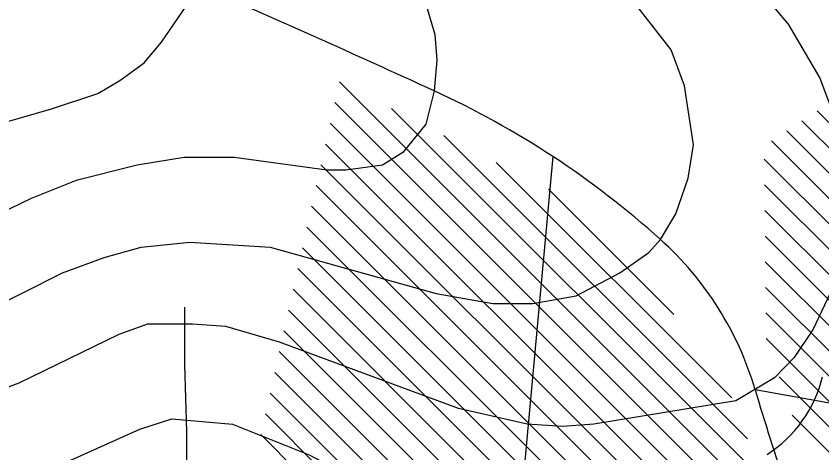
# Model space of a CAD drawing. Extents: x -510989 to -501240, y -1184665 to -1176089.
# Drawn here: x -510228.9 to -509914.8, y -1179702.3 to -1179531.8 of the extents above; entities that cross this region are included whole.
import ezdxf

# ---------------------------------------------------------------- set-up
doc = ezdxf.new("R2010")
doc.units = 0
for name, color, linetype in [('NAVRH_interakcni_prvky', 7, 'Continuous'), ('NAVRH_rozvodnice', 7, 'Continuous'), ('STAV_erozne_ohrozene_plochy', 7, 'Continuous'), ('STAV_odtokove_linie', 7, 'Continuous'), ('STAV_vyrazne_udolnice', 7, 'Continuous'), ('vrstevnice_01', 7, 'Continuous'), ('vrstevnice_02', 7, 'Continuous')]:
    doc.layers.add(name, color=color, linetype=linetype)

msp = doc.modelspace()

# ---------------------------------------------------------------- linework, layer by layer
at = {"layer": 'NAVRH_interakcni_prvky'}
msp.add_arc((-509963.13, -1179660.8), 50, 302.7353, 346.3496, dxfattribs=at)
at = {"layer": 'NAVRH_rozvodnice'}
for centre, radius, start, end in [((-512412.95, -1184673.44), 5625.45, 65.34089, 66.38705), ((-510212.11, -1179879.47), 350.43, 48.0129, 65.3409), ((-510062.7, -1179713.46), 127.08, 16.437, 48.0129), ((-508906.77, -1179372.44), 1078.1, 196.43701, 200.72721)]:
    msp.add_arc(centre, radius, start, end, dxfattribs=at)
at = {"layer": 'STAV_erozne_ohrozene_plochy'}
for p, q in [((-510102.89, -1179557.44), (-509931.42, -1179728.91)), ((-510104.69, -1179565.54), (-509925.26, -1179744.98)), ((-510082.5, -1179567.93), (-509937.58, -1179712.85)), ((-509916.58, -1179568.73), (-509591.05, -1179894.26)), ((-510106.49, -1179573.64), (-509919.09, -1179761.04)), ((-509922.54, -1179572.67), (-509596.68, -1179898.52)), ((-509928.5, -1179576.61), (-509607.05, -1179898.06)), ((-510062.11, -1179578.42), (-509943.75, -1179696.79)), ((-510108.29, -1179581.74), (-509914.48, -1179775.56)), ((-509934.46, -1179580.55), (-509617.42, -1179897.59)), ((-510041.72, -1179588.91), (-509949.91, -1179680.72)), ((-509937.21, -1179587.7), (-509627.79, -1179897.12)), ((-510110.1, -1179589.84), (-509914.8, -1179785.13)), ((-510111.9, -1179597.94), (-509915.13, -1179794.71)), ((-509937.11, -1179597.69), (-509638.15, -1179896.65)), ((-510021.33, -1179599.4), (-509972.48, -1179648.26)), ((-510113.7, -1179606.04), (-509915.45, -1179804.28)), ((-509937.02, -1179607.69), (-509648.52, -1179896.18)), ((-510115.5, -1179614.14), (-509915.78, -1179813.85)), ((-509936.93, -1179617.68), (-509658.89, -1179895.72)), ((-510117.3, -1179622.23), (-509916.11, -1179823.43)), ((-509936.83, -1179627.67), (-509669.26, -1179895.25)), ((-510119.1, -1179630.33), (-509916.43, -1179833)), ((-510120.9, -1179638.43), (-509916.76, -1179842.57)), ((-509936.74, -1179637.66), (-509679.62, -1179894.78)), ((-510122.7, -1179646.53), (-509917.08, -1179852.15)), ((-509936.65, -1179647.66), (-509689.99, -1179894.31)), ((-510124.5, -1179654.63), (-509917.41, -1179861.72)), ((-509936.54, -1179657.66), (-509700.36, -1179893.84)), ((-510126.3, -1179662.73), (-509917.74, -1179871.29)), ((-510128.1, -1179670.83), (-509918.06, -1179880.87)), ((-509931.47, -1179672.63), (-509710.73, -1179893.38)), ((-510129.9, -1179678.93), (-509918.39, -1179890.44)), ((-510131.7, -1179687.03), (-509918.72, -1179900.01)), ((-509926.4, -1179687.6), (-509721.09, -1179892.91)), ((-510133.5, -1179695.12), (-509919.04, -1179909.59))]:
    msp.add_line(p, q, dxfattribs=at)
at = {"layer": 'STAV_odtokove_linie'}
for p, q in [((-510019.6, -1179586.66), (-510050.5, -1179920)), ((-509940.81, -1179677.5), (-509586.94, -1179741))]:
    msp.add_line(p, q, dxfattribs=at)
at = {"layer": 'STAV_vyrazne_udolnice'}
msp.add_lwpolyline([(-510163.22, -1179645.38), (-510163.22, -1179667.88), (-510162.52, -1179693.89), (-510162.52, -1179724.82)], dxfattribs=at)
at = {"layer": 'vrstevnice_01'}
for points in [[(-509973.5, -1179545), (-509990.5, -1179523)], [(-510246.31, -1179577), (-510215.09, -1179568), (-510197.09, -1179562), (-510188.5, -1179557), (-510179, -1179550), (-510172.19, -1179542), (-510162.59, -1179528)], [(-510256.59, -1179655), (-510210.81, -1179632), (-510194.59, -1179626), (-510180.09, -1179622), (-510161.19, -1179620), (-510129.81, -1179622), (-510065.09, -1179640), (-510043, -1179644), (-510027.41, -1179644), (-510010.5, -1179641), (-509993.5, -1179632), (-509982.19, -1179624), (-509977.69, -1179619), (-509971.69, -1179609), (-509966.91, -1179595), (-509964.81, -1179582), (-509968.31, -1179559), (-509973.5, -1179545)], [(-510235, -1179713), (-510207.31, -1179705), (-510180.69, -1179693), (-510168.19, -1179689), (-510144.59, -1179691), (-510114.69, -1179703), (-510080.92, -1179720.88)]]:
    msp.add_lwpolyline(points, dxfattribs=at)
at = {"layer": 'vrstevnice_02'}
for points in [[(-510073.59, -1179512), (-510065.69, -1179539), (-510064.91, -1179549), (-510065.91, -1179561), (-510069.19, -1179574), (-510078.19, -1179585), (-510086, -1179590), (-510100.41, -1179592), (-510107.81, -1179592), (-510143.91, -1179587), (-510163.41, -1179587), (-510181.69, -1179590), (-510205.5, -1179596)], [(-509938.81, -1179522), (-509927.91, -1179535), (-509915.59, -1179556), (-509909.19, -1179573)], [(-510205.5, -1179596), (-510223, -1179603), (-510264.5, -1179623)], [(-509908.31, -1179633), (-509918.19, -1179654), (-509925.59, -1179665), (-509933.31, -1179673), (-509948.31, -1179682), (-510003.69, -1179691), (-510015.91, -1179692), (-510029.69, -1179691), (-510056.41, -1179685), (-510126.19, -1179659), (-510147.09, -1179653), (-510160.19, -1179652), (-510177.69, -1179652), (-510188.91, -1179656), (-510227.81, -1179675), (-510251.69, -1179684)]]:
    msp.add_lwpolyline(points, dxfattribs=at)

doc.saveas('drawing.dxf')
